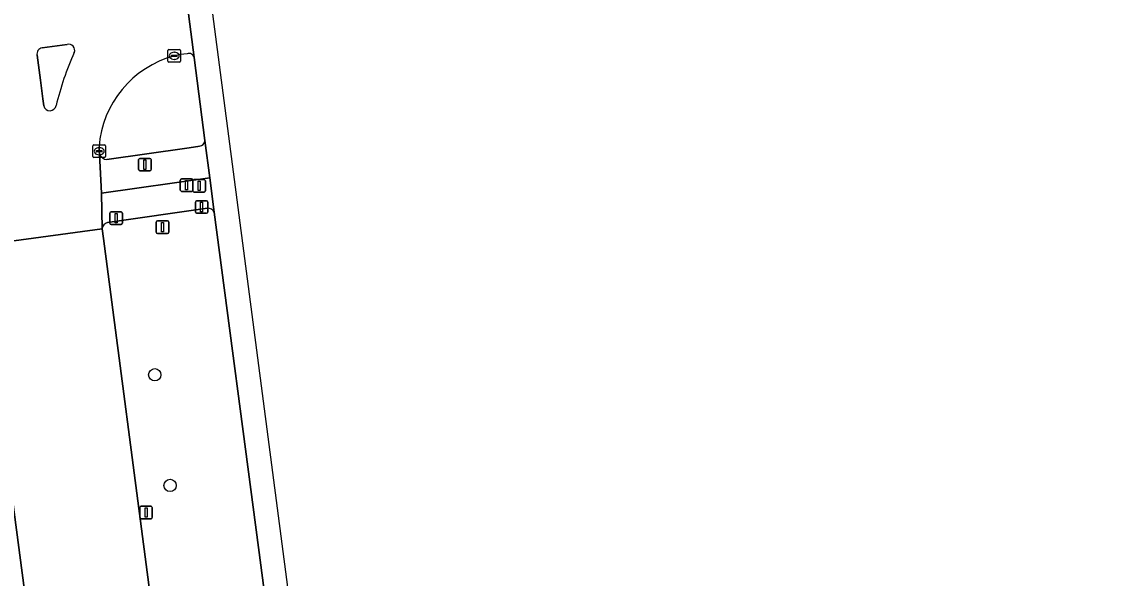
# Model space of a CAD drawing. Extents: x 160554 to 161248, y 385329 to 386506.
# Drawn here: x 161126.2 to 161213.1, y 386110.7 to 386154.9 of the extents above; entities that cross this region are included whole.
import ezdxf

# ---------------------------------------------------------------- set-up
doc = ezdxf.new("R2010")
doc.units = 0
for name, color, linetype in [('IMGEO_Berm_groen', 7, 'Continuous'), ('IMGEO_Boom', 7, 'Continuous'), ('IMGEO_Drukknoppaal', 7, 'Continuous'), ('IMGEO_Fietspad_gesloten', 7, 'Continuous'), ('IMGEO_Kolk', 7, 'Continuous'), ('IMGEO_Lichtmast', 7, 'Continuous'), ('IMGEO_OVBaan_gesloten', 7, 'Continuous'), ('IMGEO_Rijbaan_regionaal_gesloten', 7, 'Continuous'), ('IMGEO_Verkeerseiland_gesloten', 7, 'Continuous'), ('IMGEO_Verkeerseiland_groen', 7, 'Continuous'), ('IMGEO_Verkeersregelinstallatiepaal', 7, 'Continuous'), ('IMGEO_Voetpad_open', 7, 'Continuous')]:
    doc.layers.add(name, color=color, linetype=linetype)

msp = doc.modelspace()

# ---------------------------------------------------------------- linework, layer by layer
at = {"layer": 'IMGEO_Berm_groen'}
for points in [[(161141.009, 386140.099), (161133.06, 386138.957)], [(161156.366, 386027.725), (161149.257, 386081.304), (161145.073, 386113.098), (161141.548, 386139.783)], [(161132.618, 386138.447), (161132.723, 386137.679), (161136.416, 386109.522)], [(161130.16, 386081.933), (161128.443, 386094.596), (161125.486, 386116.928)]]:
    msp.add_lwpolyline(points, dxfattribs=at)
for centre, radius, start, end in [((161141.046, 386139.544), 0.556, 25.45715, 93.77914), ((161133.183, 386138.404), 0.567, 102.5369, 175.63433)]:
    msp.add_arc(centre, radius, start, end, dxfattribs=at)
at = {"layer": 'IMGEO_Boom'}
for centre in [(161136.811, 386126.847), (161138.027, 386118.045)]:
    msp.add_circle(centre, 0.489, dxfattribs=at)
at = {"layer": 'IMGEO_Drukknoppaal'}
for p, q in [((161138.844, 386141.541), (161138.844, 386142.341)), ((161138.844, 386142.341), (161138.844, 386141.541)), ((161138.944, 386142.441), (161139.734, 386142.441)), ((161139.734, 386142.441), (161138.944, 386142.441)), ((161139.834, 386142.341), (161139.834, 386141.541)), ((161139.834, 386141.541), (161139.834, 386142.341)), ((161139.734, 386141.441), (161138.944, 386141.441)), ((161138.944, 386141.441), (161139.734, 386141.441))]:
    msp.add_line(p, q, dxfattribs=at)
msp.add_lwpolyline([(161139.264, 386142.316), (161139.414, 386142.316), (161139.414, 386141.566), (161139.264, 386141.566), (161139.264, 386142.316)], dxfattribs=at)
for centre, start, end in [((161138.944, 386142.341), 90, 180), ((161138.944, 386142.341), 90, 180), ((161139.734, 386142.341), 0, 90), ((161139.734, 386142.341), 360, 90), ((161138.944, 386141.541), 180, 270), ((161138.944, 386141.541), 180, 270), ((161139.734, 386141.541), 270, 0), ((161139.734, 386141.541), 270, 0)]:
    msp.add_arc(centre, 0.1, start, end, dxfattribs=at)
at = {"layer": 'IMGEO_Fietspad_gesloten'}
for points in [[(161132.425, 386144.413), (161132.562, 386141.294), (161141.188, 386142.52), (161140.803, 386145.482)], [(161140.376, 386145.034), (161140.236, 386145.014), (161139.363, 386144.873), (161133.008, 386143.98)]]:
    msp.add_lwpolyline(points, dxfattribs=at)
for centre, radius, start, end in [((161140.336, 386145.5), 0.467, 274.92046, 357.8292), ((161132.989, 386144.563), 0.583, 194.90466, 271.89204)]:
    msp.add_arc(centre, radius, start, end, dxfattribs=at)
at = {"layer": 'IMGEO_Kolk'}
for p, q in [((161137.939, 386152.724), (161138.791, 386152.724)), ((161137.864, 386151.798), (161137.864, 386152.65)), ((161138.123, 386152.218), (161138.123, 386152.23)), ((161138.561, 386152.181), (161138.163, 386152.181)), ((161138.166, 386152.267), (161138.564, 386152.267)), ((161138.375, 386151.944), (161138.35, 386151.944)), ((161138.352, 386152.504), (161138.377, 386152.504)), ((161138.607, 386152.23), (161138.607, 386152.218)), ((161138.865, 386152.65), (161138.865, 386151.798)), ((161138.791, 386151.724), (161137.939, 386151.724)), ((161131.894, 386144.21), (161131.894, 386145.062)), ((161131.969, 386145.136), (161132.821, 386145.136)), ((161132.382, 386144.916), (161132.407, 386144.916)), ((161132.895, 386145.062), (161132.895, 386144.21)), ((161132.821, 386144.136), (161131.969, 386144.136)), ((161132.153, 386144.63), (161132.153, 386144.642)), ((161132.591, 386144.593), (161132.193, 386144.593)), ((161132.196, 386144.679), (161132.594, 386144.679)), ((161132.405, 386144.356), (161132.38, 386144.356)), ((161132.637, 386144.642), (161132.637, 386144.63))]:
    msp.add_line(p, q, dxfattribs=at)
for points in [[(161137.939, 386152.724), (161138.791, 386152.724)], [(161137.864, 386151.798), (161137.864, 386152.65)], [(161138.865, 386152.65), (161138.865, 386151.798)], [(161138.791, 386151.724), (161137.939, 386151.724)], [(161131.894, 386144.21), (161131.894, 386145.062)], [(161131.969, 386145.136), (161132.821, 386145.136)], [(161132.895, 386145.062), (161132.895, 386144.21)], [(161132.821, 386144.136), (161131.969, 386144.136)]]:
    msp.add_lwpolyline(points, dxfattribs=at)
for centre, radius, start, end in [((161137.941, 386152.648), 0.0765, 91.55205, 178.44795), ((161137.941, 386152.648), 0.0765, 91.55205, 178.44795), ((161138.789, 386152.648), 0.0765, 1.55205, 88.44795), ((161138.789, 386152.648), 0.0765, 1.55205, 88.44795), ((161138.163, 386152.227), 0.0403, 85.87752, 175.75265), ((161138.16, 386152.217), 0.0366, 178.93798, 274.71019), ((161138.564, 386152.224), 0.043, 264.86636, 352.45326), ((161138.568, 386152.229), 0.0386, 1.73085, 96.63898), ((161137.941, 386151.8), 0.0765, 181.55205, 268.44795), ((161137.941, 386151.8), 0.0765, 181.55205, 268.44795), ((161138.789, 386151.8), 0.0765, 271.55205, 358.44795), ((161138.789, 386151.8), 0.0765, 271.55205, 358.44795), ((161131.971, 386145.06), 0.0765, 91.55205, 178.44795), ((161131.971, 386145.06), 0.0765, 91.55205, 178.44795), ((161132.819, 386145.06), 0.0765, 1.55205, 88.44795), ((161132.819, 386145.06), 0.0765, 1.55205, 88.44795), ((161131.971, 386144.212), 0.0765, 181.55205, 268.44795), ((161131.971, 386144.212), 0.0765, 181.55205, 268.44795), ((161132.193, 386144.639), 0.0403, 85.87752, 175.75265), ((161132.19, 386144.629), 0.0366, 178.93798, 274.71019), ((161132.594, 386144.636), 0.043, 264.86636, 352.45326), ((161132.598, 386144.641), 0.0386, 1.73085, 96.63898), ((161132.819, 386144.212), 0.0765, 271.55205, 358.44795), ((161132.819, 386144.212), 0.0765, 271.55205, 358.44795)]:
    msp.add_arc(centre, radius, start, end, dxfattribs=at)
for centre, major_axis, ratio, start_param, end_param in [((161138.351, 386152.224), (-0.387, 0.002), 0.722429, 4.712389, 7.853982), ((161138.376, 386152.224), (-0.39, 0.002), 0.717154, 1.570796, 4.712389), ((161132.381, 386144.636), (-0.387, 0.002), 0.722429, 4.712389, 7.853982), ((161132.406, 386144.636), (-0.39, 0.002), 0.717154, 1.570796, 4.712389)]:
    msp.add_ellipse(centre, major_axis=major_axis, ratio=ratio, start_param=start_param, end_param=end_param, dxfattribs=at)
at = {"layer": 'IMGEO_Lichtmast'}
for p, q in [((161135.628, 386115.481), (161135.628, 386116.281)), ((161135.628, 386116.281), (161135.628, 386115.481)), ((161135.728, 386116.381), (161136.518, 386116.381)), ((161136.518, 386116.381), (161135.728, 386116.381)), ((161136.618, 386116.281), (161136.618, 386115.481)), ((161136.618, 386115.481), (161136.618, 386116.281)), ((161136.518, 386115.381), (161135.728, 386115.381)), ((161135.728, 386115.381), (161136.518, 386115.381))]:
    msp.add_line(p, q, dxfattribs=at)
msp.add_lwpolyline([(161136.048, 386116.256), (161136.198, 386116.256), (161136.198, 386115.506), (161136.048, 386115.506), (161136.048, 386116.256)], dxfattribs=at)
for centre, start, end in [((161135.728, 386116.281), 90, 180), ((161135.728, 386116.281), 90, 180), ((161136.518, 386116.281), 0, 90), ((161136.518, 386116.281), 360, 90), ((161135.728, 386115.481), 180, 270), ((161135.728, 386115.481), 180, 270), ((161136.518, 386115.481), 270, 0), ((161136.518, 386115.481), 270, 0)]:
    msp.add_arc(centre, 0.1, start, end, dxfattribs=at)
at = {"layer": 'IMGEO_OVBaan_gesloten'}
for points in [[(161213.073, 385609.979), (161196.575, 385735.387), (161182.706, 385840.813), (161167.141, 385959.129), (161140.774, 386160.649)], [(161139.162, 386158.234), (161139.958, 386152.089), (161140.803, 386145.482), (161141.188, 386142.52), (161141.548, 386139.783), (161145.073, 386113.098), (161149.257, 386081.304), (161156.366, 386027.725), (161169.507, 385928.499), (161170.47, 385921.206), (161171.762, 385911.427), (161191.085, 385765.148), (161192.123, 385757.419), (161192.129, 385757.369), (161192.547, 385753.94), (161193.018, 385750.537), (161193.532, 385746.558), (161194.059, 385742.593), (161194.306, 385740.679), (161194.958, 385735.855), (161195.08, 385734.903), (161196.215, 385726.449)]]:
    msp.add_lwpolyline(points, dxfattribs=at)
at = {"layer": 'IMGEO_Rijbaan_regionaal_gesloten'}
for points in [[(161139.958, 386152.089), (161139.162, 386158.234)], [(161127.846, 386152.864), (161129.837, 386153.137)], [(161127.712, 386150.286), (161127.441, 386152.269)], [(161127.979, 386148.252), (161127.912, 386148.814), (161127.712, 386150.286)], [(161121.607, 386146.53), (161122.093, 386142.892), (161122.468, 386139.899), (161122.838, 386137.141), (161132.618, 386138.447), (161132.562, 386141.294), (161132.425, 386144.413), (161132.395, 386144.636), (161132.38, 386144.984)], [(161136.416, 386109.522), (161132.723, 386137.679), (161132.618, 386138.447), (161122.838, 386137.141), (161123.226, 386134.246), (161125.486, 386116.928), (161128.443, 386094.596), (161130.16, 386081.933)]]:
    msp.add_lwpolyline(points, dxfattribs=at)
for centre, radius, start, end in [((161127.936, 386152.368), 0.504, 100.22521, 191.29073), ((161129.956, 386152.667), 0.485, 337.91189, 104.21063), ((161152.161, 386142.708), 23.852, 155.8015, 166.53251), ((161140.494, 386144.371), 8.137, 105.16561, 175.67621), ((161139.756, 386146.878), 5.524, 93.92095, 104.58153), ((161139.524, 386151.961), 0.452, 16.45149, 108.84875), ((161128.471, 386148.361), 0.504, 192.53425, 348.7441)]:
    msp.add_arc(centre, radius, start, end, dxfattribs=at)
at = {"layer": 'IMGEO_Verkeerseiland_gesloten'}
for points in [[(161129.837, 386153.137), (161127.846, 386152.864)], [(161127.441, 386152.269), (161127.712, 386150.286)], [(161127.712, 386150.286), (161127.912, 386148.814), (161127.979, 386148.252)]]:
    msp.add_lwpolyline(points, dxfattribs=at)
for centre, radius, start, end in [((161127.936, 386152.368), 0.504, 100.22521, 191.29073), ((161129.956, 386152.667), 0.485, 337.91189, 104.21063), ((161152.161, 386142.708), 23.852, 155.8015, 166.53251), ((161128.471, 386148.361), 0.504, 192.53425, 348.7441)]:
    msp.add_arc(centre, radius, start, end, dxfattribs=at)
at = {"layer": 'IMGEO_Verkeerseiland_groen'}
for points in [[(161140.803, 386145.482), (161139.958, 386152.089)], [(161132.38, 386144.984), (161132.395, 386144.636), (161132.425, 386144.413)], [(161133.008, 386143.98), (161139.363, 386144.873), (161140.236, 386145.014), (161140.376, 386145.034)]]:
    msp.add_lwpolyline(points, dxfattribs=at)
for centre, radius, start, end in [((161140.494, 386144.371), 8.137, 105.16561, 175.67621), ((161139.756, 386146.878), 5.524, 93.92095, 104.58153), ((161139.524, 386151.961), 0.452, 16.45149, 108.84875), ((161140.336, 386145.5), 0.467, 274.92046, 357.8292), ((161132.989, 386144.563), 0.583, 194.90466, 271.89204)]:
    msp.add_arc(centre, radius, start, end, dxfattribs=at)
at = {"layer": 'IMGEO_Verkeersregelinstallatiepaal'}
for p, q in [((161135.629, 386144.067), (161136.419, 386144.067)), ((161136.419, 386144.067), (161135.629, 386144.067)), ((161135.529, 386143.167), (161135.529, 386143.967)), ((161135.529, 386143.967), (161135.529, 386143.167)), ((161136.519, 386143.967), (161136.519, 386143.167)), ((161136.519, 386143.167), (161136.519, 386143.967)), ((161136.419, 386143.067), (161135.629, 386143.067)), ((161135.629, 386143.067), (161136.419, 386143.067)), ((161139.848, 386141.472), (161139.848, 386142.272)), ((161139.848, 386142.272), (161139.848, 386141.472)), ((161139.948, 386142.372), (161140.738, 386142.372)), ((161140.738, 386142.372), (161139.948, 386142.372)), ((161140.838, 386142.272), (161140.838, 386141.472)), ((161140.838, 386141.472), (161140.838, 386142.272)), ((161140.738, 386141.372), (161139.948, 386141.372)), ((161139.948, 386141.372), (161140.738, 386141.372)), ((161140.04, 386139.793), (161140.04, 386140.593)), ((161140.04, 386140.593), (161140.04, 386139.793)), ((161140.14, 386140.693), (161140.93, 386140.693)), ((161140.93, 386140.693), (161140.14, 386140.693)), ((161141.03, 386140.593), (161141.03, 386139.793)), ((161141.03, 386139.793), (161141.03, 386140.593)), ((161133.241, 386138.905), (161133.241, 386139.705)), ((161133.241, 386139.705), (161133.241, 386138.905)), ((161133.341, 386139.805), (161134.131, 386139.805)), ((161134.131, 386139.805), (161133.341, 386139.805)), ((161134.231, 386139.705), (161134.231, 386138.905)), ((161134.231, 386138.905), (161134.231, 386139.705)), ((161140.93, 386139.693), (161140.14, 386139.693)), ((161140.14, 386139.693), (161140.93, 386139.693)), ((161134.131, 386138.805), (161133.341, 386138.805)), ((161133.341, 386138.805), (161134.131, 386138.805)), ((161136.933, 386138.187), (161136.933, 386138.987)), ((161136.933, 386138.987), (161136.933, 386138.187)), ((161137.033, 386139.087), (161137.823, 386139.087)), ((161137.823, 386139.087), (161137.033, 386139.087)), ((161137.923, 386138.987), (161137.923, 386138.187)), ((161137.923, 386138.187), (161137.923, 386138.987)), ((161137.823, 386138.087), (161137.033, 386138.087)), ((161137.033, 386138.087), (161137.823, 386138.087))]:
    msp.add_line(p, q, dxfattribs=at)
for points in [[(161135.949, 386143.942), (161136.099, 386143.942), (161136.099, 386143.192), (161135.949, 386143.192), (161135.949, 386143.942)], [(161140.268, 386142.247), (161140.418, 386142.247), (161140.418, 386141.497), (161140.268, 386141.497), (161140.268, 386142.247)], [(161140.46, 386140.568), (161140.61, 386140.568), (161140.61, 386139.818), (161140.46, 386139.818), (161140.46, 386140.568)], [(161133.661, 386139.68), (161133.811, 386139.68), (161133.811, 386138.93), (161133.661, 386138.93), (161133.661, 386139.68)], [(161137.353, 386138.962), (161137.503, 386138.962), (161137.503, 386138.212), (161137.353, 386138.212), (161137.353, 386138.962)]]:
    msp.add_lwpolyline(points, dxfattribs=at)
for centre, start, end in [((161135.629, 386143.967), 90, 180), ((161135.629, 386143.967), 90, 180), ((161136.419, 386143.967), 0, 90), ((161136.419, 386143.967), 360, 90), ((161135.629, 386143.167), 180, 270), ((161135.629, 386143.167), 180, 270), ((161136.419, 386143.167), 270, 0), ((161136.419, 386143.167), 270, 0), ((161139.948, 386142.272), 90, 180), ((161139.948, 386142.272), 90, 180), ((161140.738, 386142.272), 0, 90), ((161140.738, 386142.272), 360, 90), ((161139.948, 386141.472), 180, 270), ((161139.948, 386141.472), 180, 270), ((161140.738, 386141.472), 270, 0), ((161140.738, 386141.472), 270, 0), ((161140.14, 386140.593), 90, 180), ((161140.14, 386140.593), 90, 180), ((161140.93, 386140.593), 0, 90), ((161140.93, 386140.593), 360, 90), ((161133.341, 386139.705), 90, 180), ((161133.341, 386139.705), 90, 180), ((161134.131, 386139.705), 0, 90), ((161134.131, 386139.705), 360, 90), ((161140.14, 386139.793), 180, 270), ((161140.14, 386139.793), 180, 270), ((161140.93, 386139.793), 270, 0), ((161140.93, 386139.793), 270, 0), ((161133.341, 386138.905), 180, 270), ((161133.341, 386138.905), 180, 270), ((161134.131, 386138.905), 270, 0), ((161134.131, 386138.905), 270, 0), ((161137.033, 386138.987), 90, 180), ((161137.033, 386138.987), 90, 180), ((161137.823, 386138.987), 0, 90), ((161137.823, 386138.987), 360, 90), ((161137.033, 386138.187), 180, 270), ((161137.033, 386138.187), 180, 270), ((161137.823, 386138.187), 270, 0), ((161137.823, 386138.187), 270, 0)]:
    msp.add_arc(centre, 0.1, start, end, dxfattribs=at)
at = {"layer": 'IMGEO_Voetpad_open'}
for points in [[(161141.188, 386142.52), (161132.562, 386141.294), (161132.618, 386138.447)], [(161141.548, 386139.783), (161141.188, 386142.52)], [(161133.06, 386138.957), (161141.009, 386140.099)]]:
    msp.add_lwpolyline(points, dxfattribs=at)
for centre, radius, start, end in [((161141.046, 386139.544), 0.556, 25.45715, 93.77914), ((161133.183, 386138.404), 0.567, 102.5369, 175.63433)]:
    msp.add_arc(centre, radius, start, end, dxfattribs=at)

doc.saveas('drawing.dxf')
